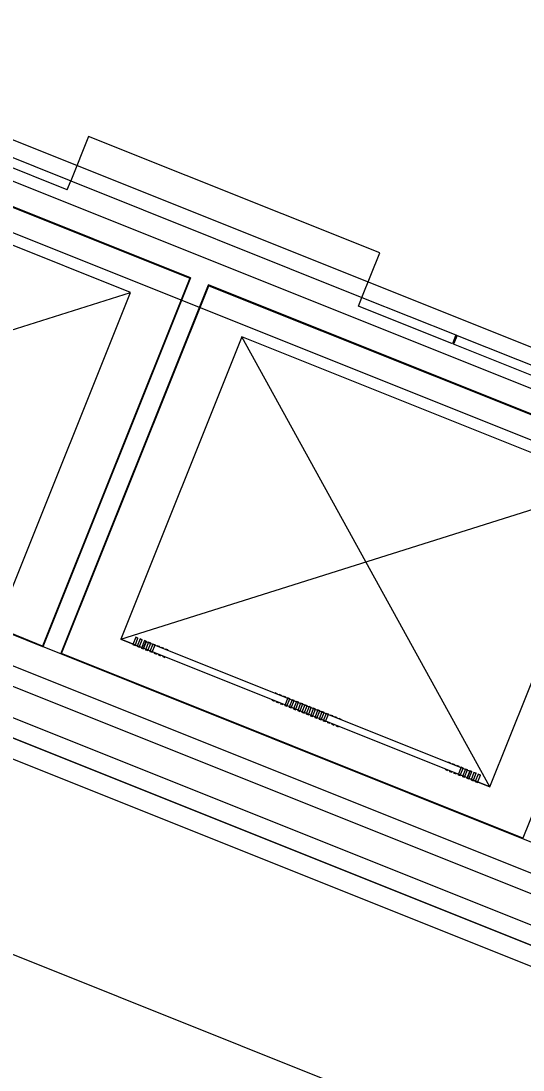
# Model space of a CAD drawing. Extents: x 468143 to 491361, y 1438528 to 1468730.
# Drawn here: x 488898.02 to 488906.75, y 1467184.34 to 1467202.6 of the extents above; entities that cross this region are included whole.
import ezdxf

# ---------------------------------------------------------------- set-up
doc = ezdxf.new("R2010")
doc.units = 0
doc.layers.add('Xreference_dp', color=7, linetype='Continuous')

msp = doc.modelspace()

# ---------------------------------------------------------------- linework, layer by layer
at = {"layer": 'Xreference_dp'}
for p, q in [((488932.008, 1467186.871), (488892.703, 1467202.596)), ((488931.296, 1467186.438), (488892.92, 1467201.791)), ((488931.296, 1467186.438), (488892.92, 1467201.791)), ((488892.924, 1467201.345), (488900.971, 1467198.126)), ((488893.539, 1467201.088), (488900.957, 1467198.12)), ((488900.971, 1467198.126), (488893.543, 1467201.098)), ((488893.384, 1467200.708), (488911.411, 1467193.496)), ((488893.384, 1467200.708), (488911.411, 1467193.496)), ((488899.195, 1467200.587), (488898.886, 1467199.813)), ((488904.263, 1467198.559), (488899.195, 1467200.587)), ((488899.926, 1467197.871), (488893.504, 1467200.44)), ((488899.926, 1467197.871), (488893.504, 1467200.44)), ((488897.251, 1467200.467), (488898.886, 1467199.813)), ((488898.824, 1467199.658), (488897.189, 1467200.312)), ((488898.824, 1467199.658), (488898.886, 1467199.813)), ((488898.886, 1467199.813), (488903.953, 1467197.786)), ((488903.953, 1467197.786), (488904.263, 1467198.559)), ((488900.971, 1467198.126), (488898.402, 1467191.704)), ((488898.402, 1467191.704), (488900.971, 1467198.126)), ((488900.957, 1467198.12), (488898.396, 1467191.718)), ((488898.711, 1467191.581), (488901.28, 1467198.002)), ((488898.711, 1467191.581), (488901.28, 1467198.002)), ((488901.28, 1467198.002), (488898.711, 1467191.581)), ((488898.725, 1467191.586), (488901.286, 1467197.989)), ((488901.28, 1467198.002), (488909.327, 1467194.783)), ((488901.28, 1467198.002), (488909.327, 1467194.783)), ((488909.327, 1467194.783), (488901.28, 1467198.002)), ((488901.286, 1467197.989), (488909.313, 1467194.777)), ((488891.4, 1467195.179), (488899.926, 1467197.871)), ((488897.821, 1467192.61), (488899.926, 1467197.871)), ((488897.821, 1467192.61), (488899.926, 1467197.871)), ((488903.892, 1467197.631), (488903.953, 1467197.786)), ((488903.953, 1467197.786), (488905.588, 1467197.132)), ((488905.526, 1467196.977), (488903.892, 1467197.631)), ((488901.86, 1467197.097), (488899.756, 1467191.836)), ((488901.86, 1467197.097), (488899.756, 1467191.836)), ((488906.177, 1467189.267), (488901.86, 1467197.097)), ((488908.282, 1467194.528), (488901.86, 1467197.097)), ((488908.282, 1467194.528), (488901.86, 1467197.097)), ((488905.588, 1467197.132), (488905.526, 1467196.977)), ((488905.607, 1467197.124), (488905.545, 1467196.969)), ((488905.588, 1467197.132), (488905.607, 1467197.124)), ((488905.607, 1467197.124), (488907.242, 1467196.47)), ((488907.18, 1467196.315), (488905.545, 1467196.969)), ((488871.705, 1467196.824), (489040.048, 1467129.477)), ((488898.402, 1467191.704), (488890.355, 1467194.924)), ((488923.47, 1467181.676), (488890.974, 1467194.676)), ((488898.396, 1467191.718), (488890.978, 1467194.686)), ((488909.313, 1467194.777), (488906.752, 1467188.375)), ((488899.756, 1467191.836), (488908.282, 1467194.528)), ((488906.177, 1467189.267), (488908.282, 1467194.528)), ((488906.177, 1467189.267), (488908.282, 1467194.528)), ((488889.891, 1467194.212), (488923.16, 1467180.902)), ((488908.811, 1467186.996), (488890.784, 1467194.209)), ((488908.811, 1467186.996), (488890.784, 1467194.209)), ((488889.7, 1467193.744), (488928.077, 1467178.392)), ((488889.7, 1467193.744), (488928.077, 1467178.392)), ((488890.2, 1467193.19), (488924.592, 1467179.432)), ((488924.592, 1467179.432), (488890.2, 1467193.19)), ((488906.177, 1467189.267), (488899.756, 1467191.836)), ((488899.756, 1467191.836), (488900.146, 1467191.68)), ((488900.018, 1467191.873), (488899.966, 1467191.744)), ((488900.018, 1467191.873), (488899.966, 1467191.744)), ((488900.004, 1467191.729), (488899.966, 1467191.744)), ((488899.966, 1467191.744), (488900.004, 1467191.729)), ((488900.004, 1467191.729), (488899.966, 1467191.744)), ((488899.966, 1467191.744), (488900.004, 1467191.729)), ((488900.004, 1467191.729), (488900.055, 1467191.858)), ((488900.004, 1467191.729), (488900.055, 1467191.858)), ((488900.055, 1467191.858), (488900.018, 1467191.873)), ((488900.018, 1467191.873), (488900.055, 1467191.858)), ((488900.055, 1467191.858), (488900.018, 1467191.873)), ((488900.018, 1467191.873), (488900.055, 1467191.858)), ((488900.092, 1467191.843), (488900.041, 1467191.714)), ((488900.092, 1467191.843), (488900.041, 1467191.714)), ((488900.078, 1467191.699), (488900.13, 1467191.828)), ((488900.078, 1467191.699), (488900.13, 1467191.828)), ((488900.13, 1467191.828), (488900.092, 1467191.843)), ((488900.092, 1467191.843), (488900.13, 1467191.828)), ((488900.13, 1467191.828), (488900.092, 1467191.843)), ((488900.092, 1467191.843), (488900.13, 1467191.828)), ((488900.167, 1467191.813), (488900.115, 1467191.684)), ((488900.167, 1467191.813), (488900.115, 1467191.684)), ((488900.192, 1467191.796), (488900.146, 1467191.68)), ((488900.152, 1467191.669), (488900.204, 1467191.798)), ((488900.204, 1467191.798), (488900.167, 1467191.813)), ((488900.167, 1467191.813), (488900.204, 1467191.798)), ((488900.204, 1467191.798), (488900.167, 1467191.813)), ((488900.167, 1467191.813), (488900.204, 1467191.798)), ((488900.241, 1467191.784), (488900.189, 1467191.654)), ((488900.192, 1467191.796), (488905.834, 1467189.539)), ((488900.226, 1467191.64), (488900.278, 1467191.769)), ((488900.278, 1467191.769), (488900.241, 1467191.784)), ((488900.241, 1467191.784), (488900.278, 1467191.769)), ((488900.278, 1467191.769), (488900.241, 1467191.784)), ((488900.241, 1467191.784), (488900.278, 1467191.769)), ((488900.315, 1467191.754), (488900.264, 1467191.625)), ((488900.301, 1467191.61), (488900.352, 1467191.739)), ((488900.352, 1467191.739), (488900.315, 1467191.754)), ((488900.315, 1467191.754), (488900.352, 1467191.739)), ((488900.352, 1467191.739), (488900.315, 1467191.754)), ((488900.315, 1467191.754), (488900.352, 1467191.739)), ((488906.758, 1467188.361), (488898.711, 1467191.581)), ((488906.758, 1467188.361), (488898.711, 1467191.581)), ((488906.752, 1467188.375), (488898.725, 1467191.586)), ((488900.078, 1467191.699), (488900.041, 1467191.714)), ((488900.041, 1467191.714), (488900.078, 1467191.699)), ((488900.078, 1467191.699), (488900.041, 1467191.714)), ((488900.041, 1467191.714), (488900.078, 1467191.699)), ((488900.152, 1467191.669), (488900.115, 1467191.684)), ((488900.115, 1467191.684), (488900.152, 1467191.669)), ((488900.152, 1467191.669), (488900.115, 1467191.684)), ((488900.115, 1467191.684), (488900.152, 1467191.669)), ((488905.788, 1467189.423), (488900.146, 1467191.68)), ((488900.226, 1467191.64), (488900.189, 1467191.654)), ((488900.189, 1467191.654), (488900.226, 1467191.64)), ((488900.226, 1467191.64), (488900.189, 1467191.654)), ((488900.189, 1467191.654), (488900.226, 1467191.64)), ((488900.301, 1467191.61), (488900.264, 1467191.625)), ((488900.264, 1467191.625), (488900.301, 1467191.61)), ((488900.301, 1467191.61), (488900.264, 1467191.625)), ((488900.264, 1467191.625), (488900.301, 1467191.61)), ((488900.375, 1467191.58), (488900.338, 1467191.595)), ((488900.338, 1467191.595), (488900.375, 1467191.58)), ((488900.427, 1467191.709), (488900.389, 1467191.724)), ((488900.389, 1467191.724), (488900.427, 1467191.709)), ((488900.449, 1467191.55), (488900.412, 1467191.565)), ((488900.412, 1467191.565), (488900.449, 1467191.55)), ((488900.501, 1467191.68), (488900.464, 1467191.694)), ((488900.464, 1467191.694), (488900.501, 1467191.68)), ((488900.538, 1467191.665), (488900.575, 1467191.65)), ((488900.575, 1467191.65), (488900.538, 1467191.665)), ((488900.486, 1467191.536), (488900.524, 1467191.521)), ((488900.524, 1467191.521), (488900.486, 1467191.536)), ((488894.018, 1467191.299), (488928.293, 1467177.587)), ((488902.477, 1467190.889), (488902.44, 1467190.904)), ((488902.44, 1467190.904), (488902.477, 1467190.889)), ((488902.514, 1467190.874), (488902.551, 1467190.859)), ((488902.551, 1467190.859), (488902.514, 1467190.874)), ((488902.588, 1467190.844), (488902.626, 1467190.83)), ((488902.626, 1467190.83), (488902.588, 1467190.844)), ((488902.425, 1467190.76), (488902.388, 1467190.775)), ((488902.388, 1467190.775), (488902.425, 1467190.76)), ((488902.462, 1467190.745), (488902.5, 1467190.73)), ((488902.5, 1467190.73), (488902.462, 1467190.745)), ((488902.537, 1467190.715), (488902.574, 1467190.7)), ((488902.574, 1467190.7), (488902.537, 1467190.715)), ((488902.663, 1467190.815), (488902.611, 1467190.686)), ((488902.648, 1467190.671), (488902.611, 1467190.686)), ((488902.611, 1467190.686), (488902.648, 1467190.671)), ((488902.648, 1467190.671), (488902.611, 1467190.686)), ((488902.611, 1467190.686), (488902.648, 1467190.671)), ((488902.648, 1467190.671), (488902.7, 1467190.8)), ((488902.7, 1467190.8), (488902.663, 1467190.815)), ((488902.663, 1467190.815), (488902.7, 1467190.8)), ((488902.7, 1467190.8), (488902.663, 1467190.815)), ((488902.663, 1467190.815), (488902.7, 1467190.8)), ((488902.737, 1467190.785), (488902.685, 1467190.656)), ((488902.685, 1467190.656), (488902.722, 1467190.641)), ((488902.722, 1467190.641), (488902.685, 1467190.656)), ((488902.685, 1467190.656), (488902.722, 1467190.641)), ((488902.722, 1467190.641), (488902.685, 1467190.656)), ((488902.722, 1467190.641), (488902.774, 1467190.77)), ((488902.737, 1467190.785), (488902.774, 1467190.77)), ((488902.774, 1467190.77), (488902.737, 1467190.785)), ((488902.737, 1467190.785), (488902.774, 1467190.77)), ((488902.774, 1467190.77), (488902.737, 1467190.785)), ((488902.811, 1467190.755), (488902.76, 1467190.626)), ((488902.797, 1467190.611), (488902.848, 1467190.74)), ((488902.811, 1467190.755), (488902.848, 1467190.74)), ((488902.848, 1467190.74), (488902.811, 1467190.755)), ((488902.811, 1467190.755), (488902.848, 1467190.74)), ((488902.848, 1467190.74), (488902.811, 1467190.755)), ((488902.885, 1467190.726), (488902.834, 1467190.596)), ((488902.871, 1467190.582), (488902.923, 1467190.711)), ((488902.885, 1467190.726), (488902.923, 1467190.711)), ((488902.923, 1467190.711), (488902.885, 1467190.726)), ((488902.885, 1467190.726), (488902.923, 1467190.711)), ((488902.923, 1467190.711), (488902.885, 1467190.726)), ((488902.96, 1467190.696), (488902.908, 1467190.567)), ((488902.945, 1467190.552), (488902.997, 1467190.681)), ((488902.96, 1467190.696), (488902.997, 1467190.681)), ((488902.997, 1467190.681), (488902.96, 1467190.696)), ((488902.96, 1467190.696), (488902.997, 1467190.681)), ((488902.997, 1467190.681), (488902.96, 1467190.696)), ((488903.034, 1467190.666), (488902.982, 1467190.537)), ((488903.02, 1467190.522), (488903.071, 1467190.651)), ((488903.034, 1467190.666), (488903.071, 1467190.651)), ((488903.071, 1467190.651), (488903.034, 1467190.666)), ((488903.034, 1467190.666), (488903.071, 1467190.651)), ((488903.071, 1467190.651), (488903.034, 1467190.666)), ((488902.76, 1467190.626), (488902.797, 1467190.611)), ((488902.797, 1467190.611), (488902.76, 1467190.626)), ((488902.76, 1467190.626), (488902.797, 1467190.611)), ((488902.797, 1467190.611), (488902.76, 1467190.626)), ((488902.834, 1467190.596), (488902.871, 1467190.582)), ((488902.871, 1467190.582), (488902.834, 1467190.596)), ((488902.834, 1467190.596), (488902.871, 1467190.582)), ((488902.871, 1467190.582), (488902.834, 1467190.596)), ((488902.908, 1467190.567), (488902.945, 1467190.552)), ((488902.945, 1467190.552), (488902.908, 1467190.567)), ((488902.908, 1467190.567), (488902.945, 1467190.552)), ((488902.945, 1467190.552), (488902.908, 1467190.567)), ((488902.982, 1467190.537), (488903.02, 1467190.522)), ((488903.02, 1467190.522), (488902.982, 1467190.537)), ((488902.982, 1467190.537), (488903.02, 1467190.522)), ((488903.02, 1467190.522), (488902.982, 1467190.537)), ((488903.108, 1467190.636), (488903.057, 1467190.507)), ((488903.057, 1467190.507), (488903.094, 1467190.492)), ((488903.094, 1467190.492), (488903.057, 1467190.507)), ((488903.057, 1467190.507), (488903.094, 1467190.492)), ((488903.094, 1467190.492), (488903.057, 1467190.507)), ((488903.094, 1467190.492), (488903.145, 1467190.622)), ((488903.108, 1467190.636), (488903.145, 1467190.622)), ((488903.145, 1467190.622), (488903.108, 1467190.636)), ((488903.108, 1467190.636), (488903.145, 1467190.622)), ((488903.145, 1467190.622), (488903.108, 1467190.636)), ((488903.183, 1467190.607), (488903.131, 1467190.478)), ((488903.131, 1467190.478), (488903.168, 1467190.463)), ((488903.168, 1467190.463), (488903.131, 1467190.478)), ((488903.131, 1467190.478), (488903.168, 1467190.463)), ((488903.168, 1467190.463), (488903.131, 1467190.478)), ((488903.168, 1467190.463), (488903.22, 1467190.592)), ((488903.183, 1467190.607), (488903.22, 1467190.592)), ((488903.22, 1467190.592), (488903.183, 1467190.607)), ((488903.183, 1467190.607), (488903.22, 1467190.592)), ((488903.22, 1467190.592), (488903.183, 1467190.607)), ((488903.257, 1467190.577), (488903.205, 1467190.448)), ((488903.242, 1467190.433), (488903.294, 1467190.562)), ((488903.257, 1467190.577), (488903.294, 1467190.562)), ((488903.294, 1467190.562), (488903.257, 1467190.577)), ((488903.257, 1467190.577), (488903.294, 1467190.562)), ((488903.294, 1467190.562), (488903.257, 1467190.577)), ((488903.331, 1467190.547), (488903.279, 1467190.418)), ((488903.317, 1467190.403), (488903.368, 1467190.532)), ((488903.331, 1467190.547), (488903.368, 1467190.532)), ((488903.368, 1467190.532), (488903.331, 1467190.547)), ((488903.331, 1467190.547), (488903.368, 1467190.532)), ((488903.368, 1467190.532), (488903.331, 1467190.547)), ((488903.405, 1467190.518), (488903.443, 1467190.503)), ((488903.443, 1467190.503), (488903.405, 1467190.518)), ((488903.48, 1467190.488), (488903.517, 1467190.473)), ((488903.517, 1467190.473), (488903.48, 1467190.488)), ((488903.205, 1467190.448), (488903.242, 1467190.433)), ((488903.242, 1467190.433), (488903.205, 1467190.448)), ((488903.205, 1467190.448), (488903.242, 1467190.433)), ((488903.242, 1467190.433), (488903.205, 1467190.448)), ((488903.279, 1467190.418), (488903.317, 1467190.403)), ((488903.317, 1467190.403), (488903.279, 1467190.418)), ((488903.279, 1467190.418), (488903.317, 1467190.403)), ((488903.317, 1467190.403), (488903.279, 1467190.418)), ((488903.354, 1467190.388), (488903.391, 1467190.374)), ((488903.391, 1467190.374), (488903.354, 1467190.388)), ((488903.428, 1467190.359), (488903.465, 1467190.344)), ((488903.465, 1467190.344), (488903.428, 1467190.359)), ((488903.502, 1467190.329), (488903.539, 1467190.314)), ((488903.539, 1467190.314), (488903.502, 1467190.329)), ((488903.554, 1467190.458), (488903.591, 1467190.443)), ((488903.591, 1467190.443), (488903.554, 1467190.458)), ((488905.441, 1467189.553), (488905.404, 1467189.568)), ((488905.404, 1467189.568), (488905.441, 1467189.553)), ((488905.493, 1467189.682), (488905.456, 1467189.697)), ((488905.456, 1467189.697), (488905.493, 1467189.682)), ((488905.53, 1467189.668), (488905.567, 1467189.653)), ((488905.567, 1467189.653), (488905.53, 1467189.668)), ((488905.604, 1467189.638), (488905.641, 1467189.623)), ((488905.641, 1467189.623), (488905.604, 1467189.638)), ((488905.679, 1467189.608), (488905.627, 1467189.479)), ((488905.664, 1467189.464), (488905.716, 1467189.593)), ((488905.679, 1467189.608), (488905.716, 1467189.593)), ((488905.716, 1467189.593), (488905.679, 1467189.608)), ((488905.679, 1467189.608), (488905.716, 1467189.593)), ((488905.716, 1467189.593), (488905.679, 1467189.608)), ((488905.753, 1467189.578), (488905.701, 1467189.449)), ((488905.738, 1467189.434), (488905.79, 1467189.564)), ((488905.753, 1467189.578), (488905.79, 1467189.564)), ((488905.79, 1467189.564), (488905.753, 1467189.578)), ((488905.753, 1467189.578), (488905.79, 1467189.564)), ((488905.79, 1467189.564), (488905.753, 1467189.578)), ((488905.827, 1467189.549), (488905.775, 1467189.42)), ((488905.827, 1467189.549), (488905.864, 1467189.534)), ((488905.864, 1467189.534), (488905.827, 1467189.549)), ((488905.827, 1467189.549), (488905.864, 1467189.534)), ((488905.864, 1467189.534), (488905.827, 1467189.549)), ((488905.478, 1467189.538), (488905.516, 1467189.524)), ((488905.516, 1467189.524), (488905.478, 1467189.538)), ((488905.553, 1467189.509), (488905.59, 1467189.494)), ((488905.59, 1467189.494), (488905.553, 1467189.509)), ((488905.627, 1467189.479), (488905.664, 1467189.464)), ((488905.664, 1467189.464), (488905.627, 1467189.479)), ((488905.627, 1467189.479), (488905.664, 1467189.464)), ((488905.664, 1467189.464), (488905.627, 1467189.479)), ((488905.701, 1467189.449), (488905.738, 1467189.434)), ((488905.738, 1467189.434), (488905.701, 1467189.449)), ((488905.701, 1467189.449), (488905.738, 1467189.434)), ((488905.738, 1467189.434), (488905.701, 1467189.449)), ((488905.775, 1467189.42), (488905.813, 1467189.405)), ((488905.813, 1467189.405), (488905.775, 1467189.42)), ((488905.775, 1467189.42), (488905.813, 1467189.405)), ((488905.813, 1467189.405), (488905.775, 1467189.42)), ((488905.788, 1467189.423), (488905.834, 1467189.539)), ((488905.788, 1467189.423), (488906.177, 1467189.267)), ((488905.813, 1467189.405), (488905.864, 1467189.534)), ((488905.813, 1467189.405), (488905.864, 1467189.534)), ((488905.901, 1467189.519), (488905.85, 1467189.39)), ((488905.901, 1467189.519), (488905.85, 1467189.39)), ((488905.85, 1467189.39), (488905.887, 1467189.375)), ((488905.887, 1467189.375), (488905.85, 1467189.39)), ((488905.85, 1467189.39), (488905.887, 1467189.375)), ((488905.887, 1467189.375), (488905.85, 1467189.39)), ((488905.887, 1467189.375), (488905.939, 1467189.504)), ((488905.887, 1467189.375), (488905.939, 1467189.504)), ((488905.901, 1467189.519), (488905.939, 1467189.504)), ((488905.939, 1467189.504), (488905.901, 1467189.519)), ((488905.901, 1467189.519), (488905.939, 1467189.504)), ((488905.939, 1467189.504), (488905.901, 1467189.519)), ((488905.976, 1467189.489), (488905.924, 1467189.36)), ((488905.976, 1467189.489), (488905.924, 1467189.36)), ((488905.961, 1467189.345), (488906.013, 1467189.474)), ((488905.961, 1467189.345), (488906.013, 1467189.474)), ((488905.976, 1467189.489), (488906.013, 1467189.474)), ((488906.013, 1467189.474), (488905.976, 1467189.489)), ((488905.976, 1467189.489), (488906.013, 1467189.474)), ((488906.013, 1467189.474), (488905.976, 1467189.489)), ((488905.924, 1467189.36), (488905.961, 1467189.345)), ((488905.961, 1467189.345), (488905.924, 1467189.36)), ((488905.924, 1467189.36), (488905.961, 1467189.345)), ((488905.961, 1467189.345), (488905.924, 1467189.36))]:
    msp.add_line(p, q, dxfattribs=at)

doc.saveas('drawing.dxf')
